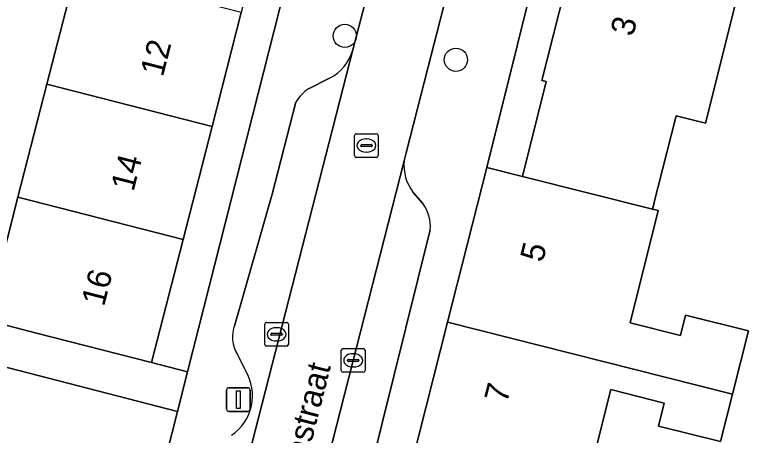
# Model space of a CAD drawing. Extents: x 158352 to 159489, y 383828 to 384603.
# Drawn here: x 159310.36 to 159341.46, y 384423.48 to 384441.22 of the extents above; entities that cross this region are included whole.
import ezdxf

# ---------------------------------------------------------------- set-up
doc = ezdxf.new("R2010")
doc.units = 0
for name, color, linetype in [('IMGEO_Boom', 7, 'Continuous'), ('IMGEO_Erf', 7, 'Continuous'), ('IMGEO_Kolk', 7, 'Continuous'), ('IMGEO_Lichtmast', 7, 'Continuous'), ('IMGEO_Muur', 7, 'Continuous'), ('IMGEO_Openbare_ruimte_label', 7, 'Continuous'), ('IMGEO_Pand', 7, 'Continuous'), ('IMGEO_Pand_nummerreeks', 7, 'Continuous'), ('IMGEO_Parkeervlak_open', 7, 'Continuous'), ('IMGEO_Rijbaan_lokaal_open', 7, 'Continuous'), ('IMGEO_Rioolput', 7, 'Continuous'), ('IMGEO_Voetpad_open', 7, 'Continuous')]:
    doc.layers.add(name, color=color, linetype=linetype)

msp = doc.modelspace()

# ---------------------------------------------------------------- linework, layer by layer
at = {"layer": 'IMGEO_Boom'}
for centre in [(159324.276, 384440.323), (159328.962, 384439.317)]:
    msp.add_circle(centre, 0.489, dxfattribs=at)
at = {"layer": 'IMGEO_Erf'}
for points in [[(159309.159, 384428.327), (159310.489, 384433.517), (159311.713, 384438.292), (159312.945, 384443.098), (159314.103, 384447.616), (159315.373, 384452.569), (159316.574, 384457.255), (159317.86, 384462.271), (159319.093, 384467.083), (159298.577, 384472.396)], [(159340.951, 384442.492), (159339.481, 384436.646), (159338.244, 384436.957), (159337.478, 384433.911), (159337.385, 384433.539), (159337.278, 384433.111), (159337.253, 384433.015), (159337.497, 384432.953), (159336.306, 384428.22), (159338.429, 384427.687), (159338.645, 384428.547), (159341.295, 384427.881), (159340.625, 384425.216), (159340.12, 384423.21), (159337.502, 384423.868), (159337.746, 384424.838), (159335.494, 384425.404), (159334.272, 384420.542)], [(159309.992, 384411.166), (159313.608, 384410.237), (159317.223, 384424.486), (159287.068, 384432.269)]]:
    msp.add_lwpolyline(points, dxfattribs=at)
for points in [[(159327.484, 384464.937), (159326.056, 384465.299), (159324.822, 384460.486), (159323.537, 384455.471), (159322.335, 384450.784), (159321.066, 384445.831), (159319.908, 384441.313), (159318.676, 384436.507), (159317.452, 384431.732), (159316.122, 384426.543), (159317.647, 384426.156)], [(159334.045, 384444.228), (159335.5, 384450.013), (159334.152, 384450.35), (159330.262, 384434.778), (159331.765, 384434.4), (159332.769, 384438.394), (159332.59, 384438.439)]]:
    msp.add_lwpolyline(points, close=True, dxfattribs=at)
at = {"layer": 'IMGEO_Kolk'}
for p, q in [((159320.898, 384427.311), (159320.898, 384428.163)), ((159320.973, 384428.237), (159321.825, 384428.237)), ((159321.386, 384428.017), (159321.411, 384428.017)), ((159321.899, 384428.163), (159321.899, 384427.311)), ((159321.157, 384427.731), (159321.157, 384427.743)), ((159321.595, 384427.694), (159321.197, 384427.694)), ((159321.2, 384427.78), (159321.598, 384427.78)), ((159321.641, 384427.743), (159321.641, 384427.731)), ((159321.409, 384427.457), (159321.384, 384427.457)), ((159321.825, 384427.237), (159320.973, 384427.237)), ((159324.128, 384426.212), (159324.128, 384427.064)), ((159324.203, 384427.138), (159325.055, 384427.138)), ((159325.129, 384427.064), (159325.129, 384426.212)), ((159324.616, 384426.918), (159324.641, 384426.918)), ((159324.387, 384426.632), (159324.387, 384426.644)), ((159324.825, 384426.595), (159324.427, 384426.595)), ((159324.43, 384426.681), (159324.828, 384426.681)), ((159324.871, 384426.644), (159324.871, 384426.632)), ((159325.055, 384426.138), (159324.203, 384426.138)), ((159324.639, 384426.358), (159324.614, 384426.358))]:
    msp.add_line(p, q, dxfattribs=at)
for points in [[(159320.898, 384427.311), (159320.898, 384428.163)], [(159320.973, 384428.237), (159321.825, 384428.237)], [(159321.899, 384428.163), (159321.899, 384427.311)], [(159321.825, 384427.237), (159320.973, 384427.237)], [(159324.128, 384426.212), (159324.128, 384427.064)], [(159324.203, 384427.138), (159325.055, 384427.138)], [(159325.129, 384427.064), (159325.129, 384426.212)], [(159325.055, 384426.138), (159324.203, 384426.138)]]:
    msp.add_lwpolyline(points, dxfattribs=at)
for centre, radius, start, end in [((159320.975, 384428.161), 0.0765, 91.552, 178.448), ((159320.975, 384428.161), 0.0765, 91.552, 178.448), ((159321.823, 384428.161), 0.0765, 1.552, 88.448), ((159321.823, 384428.161), 0.0765, 1.552, 88.448), ((159321.197, 384427.74), 0.0403, 85.8775, 175.7526), ((159321.194, 384427.73), 0.0366, 178.938, 274.7102), ((159321.598, 384427.737), 0.043, 264.8664, 352.4533), ((159321.602, 384427.742), 0.0386, 1.7309, 96.639), ((159320.975, 384427.313), 0.0765, 181.552, 268.448), ((159320.975, 384427.313), 0.0765, 181.552, 268.448), ((159321.823, 384427.313), 0.0765, 271.552, 358.448), ((159321.823, 384427.313), 0.0765, 271.552, 358.448), ((159324.205, 384427.062), 0.0765, 91.552, 178.448), ((159324.205, 384427.062), 0.0765, 91.552, 178.448), ((159325.053, 384427.062), 0.0765, 1.552, 88.448), ((159325.053, 384427.062), 0.0765, 1.552, 88.448), ((159324.427, 384426.641), 0.0403, 85.8775, 175.7526), ((159324.424, 384426.631), 0.0366, 178.938, 274.7102), ((159324.828, 384426.638), 0.043, 264.8664, 352.4533), ((159324.832, 384426.643), 0.0386, 1.7309, 96.639), ((159324.205, 384426.214), 0.0765, 181.552, 268.448), ((159324.205, 384426.214), 0.0765, 181.552, 268.448), ((159325.053, 384426.214), 0.0765, 271.552, 358.448), ((159325.053, 384426.214), 0.0765, 271.552, 358.448)]:
    msp.add_arc(centre, radius, start, end, dxfattribs=at)
for centre, major_axis, ratio, start_param, end_param in [((159321.385, 384427.737), (-0.387, 0.002), 0.722429, 4.712389, 7.853982), ((159321.41, 384427.737), (-0.39, 0.002), 0.717154, 1.570796, 4.712389), ((159324.615, 384426.638), (-0.387, 0.002), 0.722429, 4.712389, 7.853982), ((159324.64, 384426.638), (-0.39, 0.002), 0.717154, 1.570796, 4.712389)]:
    msp.add_ellipse(centre, major_axis=major_axis, ratio=ratio, start_param=start_param, end_param=end_param, dxfattribs=at)
at = {"layer": 'IMGEO_Lichtmast'}
for p, q in [((159319.389, 384425.484), (159320.179, 384425.484)), ((159320.179, 384425.484), (159319.389, 384425.484)), ((159319.289, 384424.584), (159319.289, 384425.384)), ((159319.289, 384425.384), (159319.289, 384424.584)), ((159320.279, 384425.384), (159320.279, 384424.584)), ((159320.279, 384424.584), (159320.279, 384425.384)), ((159320.179, 384424.484), (159319.389, 384424.484)), ((159319.389, 384424.484), (159320.179, 384424.484))]:
    msp.add_line(p, q, dxfattribs=at)
msp.add_lwpolyline([(159319.709, 384425.359), (159319.859, 384425.359), (159319.859, 384424.609), (159319.709, 384424.609), (159319.709, 384425.359)], dxfattribs=at)
for centre, start, end in [((159319.389, 384425.384), 90, 180), ((159319.389, 384425.384), 90, 180), ((159320.179, 384425.384), 0, 90), ((159320.179, 384425.384), 360, 90), ((159319.389, 384424.584), 180, 270), ((159319.389, 384424.584), 180, 270), ((159320.179, 384424.584), 270, 0), ((159320.179, 384424.584), 270, 0)]:
    msp.add_arc(centre, 0.1, start, end, dxfattribs=at)
at = {"layer": 'IMGEO_Muur'}
msp.add_lwpolyline([(159313.608, 384410.237), (159317.223, 384424.486)], dxfattribs=at)
at = {"layer": 'IMGEO_Pand'}
for points in [[(159340.951, 384442.492), (159334.045, 384444.228), (159332.59, 384438.439), (159332.769, 384438.394), (159331.765, 384434.4), (159337.253, 384433.015), (159337.278, 384433.111), (159337.385, 384433.539), (159337.478, 384433.911), (159338.244, 384436.957), (159339.481, 384436.646)], [(159318.676, 384436.507), (159319.908, 384441.313), (159312.945, 384443.098), (159311.713, 384438.292)], [(159310.489, 384433.517), (159317.452, 384431.732), (159318.676, 384436.507), (159311.713, 384438.292)], [(159337.253, 384433.015), (159331.765, 384434.4), (159330.262, 384434.778), (159328.605, 384428.246), (159340.459, 384425.258), (159340.625, 384425.216), (159341.295, 384427.881), (159338.645, 384428.547), (159338.429, 384427.687), (159336.306, 384428.22), (159337.497, 384432.953)], [(159310.489, 384433.517), (159309.159, 384428.327), (159311.279, 384427.784), (159316.122, 384426.543), (159317.452, 384431.732)], [(159327.111, 384422.358), (159334.272, 384420.542), (159335.494, 384425.404), (159337.746, 384424.838), (159337.502, 384423.868), (159340.12, 384423.21), (159340.625, 384425.216), (159340.459, 384425.258), (159328.605, 384428.246)]]:
    msp.add_lwpolyline(points, close=True, dxfattribs=at)
at = {"layer": 'IMGEO_Parkeervlak_open'}
for points in [[(159316.818, 384409.3), (159324.612, 384439.732)], [(159323.634, 384438.543), (159322.746, 384438.088)], [(159322.216, 384437.53), (159321.214, 384433.648), (159319.633, 384428.134)], [(159326.779, 384435.06), (159320.07, 384408.785), (159318.183, 384401.393), (159315.918, 384391.927)], [(159327.57, 384433.256), (159327.163, 384433.725)], [(159324.063, 384416.678), (159324.307, 384417.765), (159327.877, 384432.139)], [(159319.75, 384426.89), (159320.082, 384426.204)]]:
    msp.add_lwpolyline(points, dxfattribs=at)
for centre, radius, start, end in [((159322.785, 384440.238), 1.896, 296.6105, 344.5122), ((159323.508, 384436.834), 1.467, 121.2711, 151.6773), ((159328.632, 384434.87), 1.863, 174.1539, 217.9408), ((159326.254, 384432.294), 1.63, 354.552, 36.1838), ((159320.875, 384427.623), 1.343, 157.6546, 213.0913), ((159318.383, 384425.146), 2.002, 303.6225, 31.9038)]:
    msp.add_arc(centre, radius, start, end, dxfattribs=at)
at = {"layer": 'IMGEO_Rijbaan_lokaal_open'}
for points in [[(159327.789, 384439.016), (159328.815, 384443.02), (159334.432, 384465.039), (159334.67, 384465.969), (159333.08, 384466.378), (159331.45, 384466.798), (159330.954, 384464.869), (159325.623, 384443.63), (159324.612, 384439.732), (159316.818, 384409.3), (159315.007, 384402.285), (159314.537, 384400.466), (159313.505, 384396.469), (159312.779, 384393.601)], [(159315.918, 384391.927), (159318.183, 384401.393), (159320.07, 384408.785), (159326.779, 384435.06), (159326.864, 384435.393), (159327.789, 384439.016)]]:
    msp.add_lwpolyline(points, dxfattribs=at)
at = {"layer": 'IMGEO_Rioolput'}
for p, q in [((159324.686, 384435.273), (159324.686, 384436.125)), ((159324.761, 384436.199), (159325.613, 384436.199)), ((159325.687, 384436.125), (159325.687, 384435.273)), ((159324.988, 384435.742), (159325.386, 384435.742)), ((159325.174, 384435.979), (159325.199, 384435.979)), ((159324.945, 384435.693), (159324.945, 384435.705)), ((159325.383, 384435.656), (159324.985, 384435.656)), ((159325.197, 384435.419), (159325.172, 384435.419)), ((159325.429, 384435.705), (159325.429, 384435.693)), ((159325.613, 384435.199), (159324.761, 384435.199))]:
    msp.add_line(p, q, dxfattribs=at)
for points in [[(159324.686, 384435.273), (159324.686, 384436.125)], [(159324.761, 384436.199), (159325.613, 384436.199)], [(159325.687, 384436.125), (159325.687, 384435.273)], [(159325.613, 384435.199), (159324.761, 384435.199)]]:
    msp.add_lwpolyline(points, dxfattribs=at)
for centre, radius, start, end in [((159324.763, 384436.123), 0.0765, 91.552, 178.448), ((159324.763, 384436.123), 0.0765, 91.552, 178.448), ((159325.611, 384436.123), 0.0765, 1.552, 88.448), ((159325.611, 384436.123), 0.0765, 1.552, 88.448), ((159324.985, 384435.702), 0.0403, 85.8775, 175.7526), ((159325.39, 384435.704), 0.0386, 1.7309, 96.639), ((159324.982, 384435.692), 0.0366, 178.938, 274.7102), ((159325.386, 384435.699), 0.043, 264.8664, 352.4533), ((159324.763, 384435.275), 0.0765, 181.552, 268.448), ((159324.763, 384435.275), 0.0765, 181.552, 268.448), ((159325.611, 384435.275), 0.0765, 271.552, 358.448), ((159325.611, 384435.275), 0.0765, 271.552, 358.448)]:
    msp.add_arc(centre, radius, start, end, dxfattribs=at)
for centre, major_axis, ratio, start_param, end_param in [((159325.173, 384435.699), (-0.387, 0.002), 0.722429, 4.712389, 7.853982), ((159325.198, 384435.699), (-0.39, 0.002), 0.717154, 1.570796, 4.712389)]:
    msp.add_ellipse(centre, major_axis=major_axis, ratio=ratio, start_param=start_param, end_param=end_param, dxfattribs=at)
at = {"layer": 'IMGEO_Voetpad_open'}
for points in [[(159335.082, 384478.817), (159336.116, 384480.83), (159336.778, 384481.802), (159338.164, 384484.49), (159339.093, 384486.291), (159334.714, 384487.727), (159335.185, 384486.264), (159333.47, 384482.217), (159331.511, 384477.497), (159331.845, 384477.292), (159330.184, 384474.585), (159327.895, 384466.534), (159327.841, 384466.344), (159327.484, 384464.937), (159317.647, 384426.156), (159317.223, 384424.486), (159313.608, 384410.237), (159311.775, 384403.102), (159315.007, 384402.285), (159316.818, 384409.3)], [(159321.222, 384399.146), (159321.565, 384400.498), (159322.717, 384405.037), (159324.181, 384410.811), (159325.646, 384416.585), (159327.111, 384422.358), (159328.605, 384428.246), (159330.262, 384434.778), (159334.152, 384450.35), (159334.574, 384452.041), (159338.827, 384469.07), (159341.147, 384474.914), (159343.28, 384480.055), (159343.781, 384480.776), (159345.784, 384480.965), (159341.624, 384483.932), (159340.681, 384482.078), (159340.228, 384481.451)], [(159324.612, 384439.732), (159325.623, 384443.63)], [(159328.815, 384443.02), (159327.789, 384439.016), (159326.864, 384435.393), (159326.779, 384435.06)], [(159322.746, 384438.088), (159323.634, 384438.543)], [(159319.633, 384428.134), (159321.214, 384433.648), (159322.216, 384437.53)], [(159327.163, 384433.725), (159327.57, 384433.256)], [(159287.068, 384432.269), (159317.223, 384424.486), (159317.647, 384426.156), (159316.122, 384426.543), (159311.279, 384427.784), (159309.159, 384428.327)], [(159327.877, 384432.139), (159324.307, 384417.765), (159324.063, 384416.678)], [(159320.082, 384426.204), (159319.75, 384426.89)]]:
    msp.add_lwpolyline(points, dxfattribs=at)
for centre, radius, start, end in [((159322.785, 384440.238), 1.896, 296.6105, 344.5122), ((159323.508, 384436.834), 1.467, 121.2711, 151.6773), ((159328.632, 384434.87), 1.863, 174.1539, 217.9408), ((159326.254, 384432.294), 1.63, 354.552, 36.1838), ((159320.875, 384427.623), 1.343, 157.6546, 213.0913), ((159318.383, 384425.146), 2.002, 303.6225, 31.9038)]:
    msp.add_arc(centre, radius, start, end, dxfattribs=at)

# ---------------------------------------------------------------- texts
at = {"layer": 'IMGEO_Openbare_ruimte_label'}
msp.add_text('Vuurdoornstraat', height=1, rotation=75.7553, dxfattribs=at).set_placement((159321.332, 384417.094))
at = {"layer": 'IMGEO_Pand_nummerreeks'}
for s, rotation, p in [('3', 75.8883, (159336.432, 384440.266)), ('12', 75.6234, (159316.602, 384438.564)), ('14', 75.6234, (159315.361, 384433.723)), ('5', 75.7622, (159332.621, 384430.736)), ('16', 75.6234, (159314.12, 384428.878)), ('7', 75.7643, (159331.114, 384424.797))]:
    msp.add_text(s, height=1, rotation=rotation, dxfattribs=at).set_placement(p)

doc.saveas('drawing.dxf')
